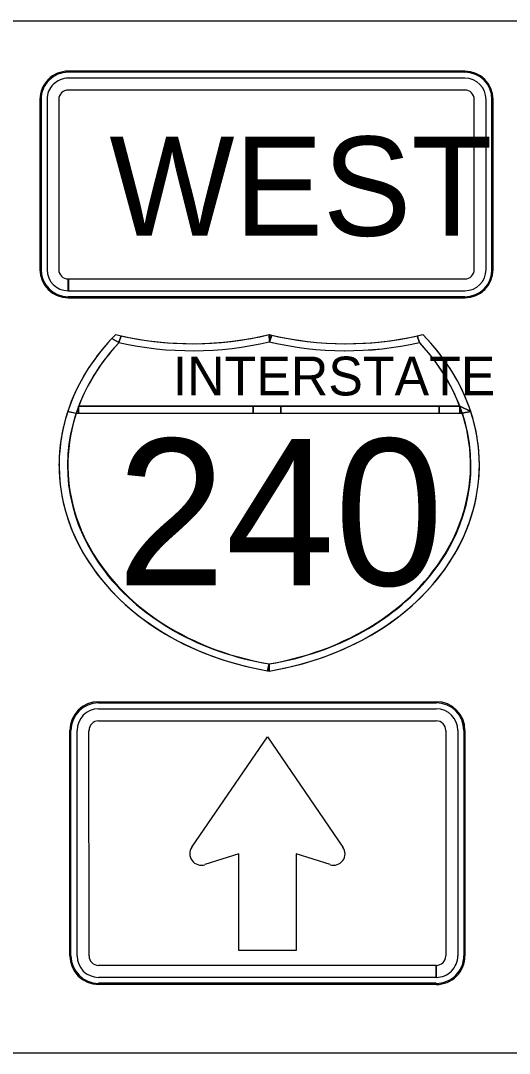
# Model space of a CAD drawing. Extents: x 886234 to 968767, y 455416 to 684046.
# Drawn here: x 908843 to 909360, y 490248 to 491341 of the extents above; entities that cross this region are included whole.
import ezdxf

# ---------------------------------------------------------------- set-up
doc = ezdxf.new("R2010")
doc.units = 0
for name, color, linetype in [('TC DEV SIGN BLACK 239', 7, 'Continuous'), ('TC DEV SIGN BLACK ZERO', 7, 'Continuous'), ('TC DEV SIGN WHITE', 7, 'Continuous'), ('TC LABEL TEXT', 7, 'Continuous')]:
    doc.layers.add(name, color=color, linetype=linetype)

msp = doc.modelspace()

# ---------------------------------------------------------------- linework, layer by layer
at = {"layer": 'TC DEV SIGN BLACK 239'}
for p, q in [((909313.1, 491280.1), (908893, 491280.1)), ((908870.5, 491257.6), (908870.5, 491077.6)), ((908883, 491257.6), (908883, 491077.6)), ((909313.1, 491267.6), (908893, 491267.6)), ((909323.1, 491077.6), (909323.1, 491257.6)), ((909335.6, 491077.6), (909335.6, 491257.6)), ((908893, 491055.1), (908893, 491067.6)), ((908893.1, 491067.6), (909313.1, 491067.6)), ((908893.1, 491067.6), (908893.1, 491055.1)), ((908893.1, 491055.1), (909313.1, 491055.1)), ((908925.1, 490612.5), (909282.9, 490612.5)), ((908925.1, 490599.8), (909282.9, 490599.8)), ((908902.3, 490351.1), (908902.3, 490589.7)), ((908915, 490351.1), (908914.9, 490589.7)), ((909293, 490589.7), (909293, 490351.1)), ((909305.7, 490589.7), (909305.7, 490351.1)), ((909282.8, 490341), (908925.1, 490341)), ((909282.8, 490341), (909282.8, 490328.3)), ((909282.9, 490328.3), (909282.9, 490341)), ((909282.8, 490328.3), (908925.1, 490328.3))]:
    msp.add_line(p, q, dxfattribs=at)
for points in [[(909023.9, 490466.1), (909104, 490582.8), (909184, 490466.1)], [(909023.9, 490466.1), (909104, 490582.8), (909184, 490466.1)], [(909023.9, 490466.1), (909104, 490582.8), (909184, 490466.1)], [(909073.6, 490356.7), (909073.6, 490459), (909037.6, 490447.7)], [(909073.6, 490356.7), (909073.6, 490459), (909037.6, 490447.7)], [(909073.6, 490356.7), (909073.6, 490459), (909037.6, 490447.7)], [(909170.3, 490447.7), (909134.4, 490459), (909134.4, 490356.7), (909073.6, 490356.7)], [(909170.3, 490447.7), (909134.4, 490459), (909134.4, 490356.7), (909073.6, 490356.7)], [(909170.3, 490447.7), (909134.4, 490459), (909134.4, 490356.7), (909073.6, 490356.7)]]:
    msp.add_lwpolyline(points, dxfattribs=at)
for centre, start, end in [((909034, 490459.2), 145.5508, 287.601), ((909034, 490459.2), 145.5508, 287.601), ((909034, 490459.2), 145.5508, 287.601), ((909174, 490459.2), 252.399, 34.4492), ((909174, 490459.2), 252.399, 34.4492), ((909174, 490459.2), 252.399, 34.4492)]:
    msp.add_arc(centre, 12.2, start, end, dxfattribs=at)
for centre, major_axis, start_param, end_param in [((908893, 491257.6), (22.5, 0), 1.570796, 3.141593), ((909313.1, 491257.6), (22.5, 0), 0, 1.570796), ((908893, 491257.6), (10, 0), 1.570796, 3.141593), ((909313.1, 491257.6), (10, 0), 0, 1.570796), ((908893, 491077.6), (22.5, 0), 3.141593, 4.712389), ((908893, 491077.6), (10, 0), 3.141593, 4.712389), ((909313.1, 491077.6), (22.5, 0), 4.712389, 6.283185), ((909313.1, 491077.6), (10, 0), 4.712389, 6.283185), ((908925.1, 490589.7), (-22.8, 0), 4.712389, 6.283185), ((909282.9, 490589.7), (-22.8, 0), 3.141593, 4.712389), ((908925.1, 490589.7), (-10.1, 0), 4.712389, 6.283185), ((909282.9, 490589.7), (-10.1, 0), 3.141593, 4.712389), ((908925.1, 490351.1), (-22.8, 0), 0, 1.570796), ((908925.1, 490351.1), (-10.1, 0), 0, 1.570796), ((909282.9, 490351.1), (-22.8, 0), 1.570796, 3.141593), ((909282.9, 490351.1), (-10.1, 0), 1.570796, 3.141593)]:
    msp.add_ellipse(centre, major_axis=major_axis, ratio=0.999865, start_param=start_param, end_param=end_param, dxfattribs=at)
at = {"layer": 'TC DEV SIGN BLACK ZERO'}
for p, q in [((909313.1, 491287.6), (908893, 491287.6)), ((908893, 491286.4), (908893, 491286.4)), ((909313.1, 491286.3), (908893, 491286.4)), ((909313.1, 491286.3), (909313.1, 491286.4)), ((908863, 491257.6), (908863, 491077.6)), ((908864.2, 491257.6), (908864.2, 491077.6)), ((908864.2, 491257.6), (908864.3, 491257.6)), ((909341.8, 491257.6), (909341.8, 491257.6)), ((909341.8, 491077.6), (909341.8, 491257.6)), ((909343.1, 491077.6), (909343.1, 491257.6)), ((908864.3, 491077.6), (908864.2, 491077.6)), ((909341.8, 491077.6), (909341.8, 491077.6)), ((908893, 491047.6), (908893, 491048.9)), ((908893, 491048.9), (908893, 491048.9)), ((908893, 491048.9), (909313.1, 491048.9)), ((908893, 491048.9), (908893, 491047.6)), ((908893, 491047.6), (909313.1, 491047.6)), ((909313.1, 491048.9), (909313.1, 491048.9)), ((908946.7, 491000.2), (908949.2, 491007.4)), ((909106.1, 491001), (909105.9, 491008.8)), ((909106.1, 491001.6), (909105.9, 491008.8)), ((909262.6, 491007.4), (909265.1, 491000.2)), ((908904, 490932.8), (909307.8, 490932.8)), ((909088.9, 490932.8), (908904, 490932.8)), ((909118.2, 490932.8), (909088.9, 490932.8)), ((909286, 490932.8), (909118.2, 490932.8)), ((909307.8, 490932.8), (909286, 490932.8)), ((909319.4, 490927.3), (909307.8, 490932.8)), ((908901.4, 490925.4), (909310.4, 490925.4)), ((908901.4, 490925.4), (908904, 490925.4)), ((908904, 490925.4), (909088.9, 490925.4)), ((909088.9, 490925.4), (909118.2, 490925.4)), ((909118.2, 490925.4), (909286, 490925.4)), ((909286, 490925.4), (909307.8, 490925.4)), ((909310.3, 490925.9), (909307.8, 490925.4)), ((909307.8, 490925.4), (909310.4, 490925.4)), ((908883.2, 490871.8), (908883.2, 490869.6)), ((909328.6, 490869.5), (909328.6, 490871.8)), ((909105.9, 490652.5), (909105.9, 490660.1)), ((908925.1, 490620.1), (909282.9, 490620.1)), ((908925.1, 490618.8), (909282.9, 490618.8)), ((908925.1, 490618.8), (908925.1, 490618.8)), ((909282.9, 490618.8), (909282.9, 490618.8)), ((908894.7, 490351.1), (908894.7, 490589.7)), ((908895.9, 490589.7), (908895.9, 490589.7)), ((908895.9, 490351.1), (908895.9, 490589.7)), ((909312, 490589.7), (909312, 490351.1)), ((909312, 490589.7), (909312, 490589.7)), ((909313.3, 490589.7), (909313.3, 490351.1)), ((908895.9, 490351.1), (908895.9, 490351.1)), ((909312, 490351.1), (909312, 490351.1)), ((908925.1, 490322), (908925.1, 490322)), ((909282.9, 490322), (908925.1, 490322)), ((909282.9, 490320.7), (908925.1, 490320.7)), ((909282.9, 490320.7), (909282.9, 490322)), ((909282.9, 490322), (909282.9, 490322)), ((909282.9, 490322), (909282.9, 490320.7))]:
    msp.add_line(p, q, dxfattribs=at)
for points in [[(908943.2, 491008.8), (908943.2, 491008.8), (908943.2, 491008.8)], [(908949.2, 491007.4), (908946.7, 491000.2)], [(909106.1, 491008.7), (909106.1, 491001.6), (909108.7, 491008.1)], [(909108.7, 491008.1), (909106.1, 491001)], [(909265.1, 491000.2), (909262.6, 491007.4)], [(909268.6, 491008.8), (909268.6, 491008.8), (909268.6, 491008.8)], [(908939.3, 491004.7), (908946.7, 491000.2)], [(908946.7, 491000.2), (908939.3, 491004.7)], [(909105.9, 491001), (909106.1, 491001.6)], [(908904, 490932.8), (908904, 490925.4)], [(908904, 490925.4), (908904, 490932.8)], [(909088.9, 490925.4), (909088.9, 490932.8)], [(909088.9, 490932.8), (909088.9, 490925.4)], [(909118.2, 490932.8), (909118.2, 490925.4)], [(909118.2, 490925.4), (909118.2, 490932.8)], [(909286, 490925.4), (909286, 490932.8)], [(909286, 490932.8), (909286, 490925.4)], [(909307.8, 490932.8), (909319.4, 490927.3)], [(909307.8, 490925.4), (909307.8, 490932.8)], [(909307.8, 490932.8), (909307.8, 490925.4), (909310.3, 490925.9), (909307.8, 490932.8)], [(908892.4, 490927.3), (908901.4, 490925.4)], [(908901.3, 490925.3), (908892.4, 490927.3)], [(909310.4, 490925.4), (909310.3, 490925.9)], [(909319.4, 490927.3), (909310.4, 490925.4)], [(909310.4, 490925.4), (909319.4, 490927.3)], [(909104, 490652.8), (909105.9, 490660.1)], [(909105.9, 490660.1), (909104, 490652.8), (909105.9, 490652.5)], [(909105.9, 490660.1), (909105.9, 490652.5)]]:
    msp.add_lwpolyline(points, dxfattribs=at)
for centre, major_axis, ratio, start_param, end_param in [((908893, 491257.6), (30, 0), 0.999865, 1.570796, 3.141593), ((908893, 491257.6), (28.8, 0), 0.999865, 1.570796, 3.141593), ((909313.1, 491257.6), (30, 0), 0.999865, 0, 1.570796), ((909313.1, 491257.6), (28.8, 0), 0.999865, 0, 1.570796), ((908893, 491077.6), (30, 0), 0.999865, 3.141593, 4.712389), ((908893, 491077.6), (28.8, 0), 0.999865, 3.141593, 4.712389), ((909313.1, 491077.6), (30, 0), 0.999865, 4.712389, 6.283185), ((909313.1, 491077.6), (28.8, 0), 0.999865, 4.712389, 6.283185), ((909161.6, 490870.7), (-278.3, 0), 0.800002, 5.614188, 7.652625), ((909161.6, 490870.7), (-278.3, 0), 0.800002, 5.614216, 5.637358), ((909024.6, 491221.7), (278.3, 0), 0.800002, 4.415792, 5.008922), ((909024.6, 491221.7), (278.3, 0), 0.800002, 4.415856, 4.438209), ((909024.6, 491221.7), (278.3, 0), 0.800002, 4.438209, 5.008909), ((909187.2, 491221.7), (278.3, 0), 0.800002, 4.415856, 5.008986), ((909050.2, 490870.7), (278.3, 0), 0.800002, 4.913746, 6.952183), ((909187.2, 491221.7), (278.3, 0), 0.800002, 4.416709, 4.426515), ((909187.2, 491221.7), (278.3, 0), 0.800002, 4.426515, 4.986569), ((909187.2, 491221.7), (278.3, 0), 0.800002, 4.986569, 5.008922), ((909050.2, 490870.7), (278.3, 0), 0.800002, 0.256966, 0.66897), ((909161.6, 490870.7), (-269, 0), 0.800002, 5.637358, 7.64558), ((909161.6, 490870.7), (-278.3, 0), 0.800002, 5.637358, 6.026219), ((909161.6, 490870.7), (-269, 0), 0.800002, 5.637358, 6.026219), ((909024.6, 491221.7), (287.6, 0), 0.800002, 4.438209, 4.999074), ((909024.6, 491221.7), (287.6, 0), 0.800002, 4.438209, 4.999074), ((909187.2, 491221.7), (287.6, 0), 0.800002, 4.425704, 4.986569), ((909050.2, 490870.7), (269, 0), 0.800002, 4.920791, 6.929013), ((909187.3, 491221.4), (287.2, 0), 0.800002, 4.425686, 4.986568), ((909050.2, 490870.7), (269, 0), 0.800002, 0.292795, 0.645828), ((909161.6, 490870.7), (-269, 0), 0.800002, 5.99039, 6.026219), ((909050.2, 490870.7), (269, 0), 0.800002, 0.256966, 0.292795), ((909160.2, 490870), (-268, 0), 0.800002, 6.022151, 7.649781), ((909161.6, 490870.7), (-278.3, 0), 0.800002, 6.026219, 6.278259), ((909051.6, 490870), (268, 0), 0.800002, 4.916934, 6.544356), ((909050.2, 490870.7), (278.3, 0), 0.800002, 0.005231, 0.256966), ((909161.6, 490870.7), (-278.3, 0), 0.800002, 0.004927, 1.362388), ((909050.2, 490870.7), (278.3, 0), 0.800002, 4.913748, 6.277955), ((909050.2, 490870.7), (269, 0), 0.800002, 4.920791, 4.921138), ((909161.6, 490870.7), (-278.3, 0), 0.800002, 1.36935, 1.369438), ((909050.2, 490870.7), (278.3, 0), 0.800002, 4.913747, 4.913748), ((908925.1, 490589.7), (-30.4, 0), 0.999865, 4.712389, 6.283185), ((908925.1, 490589.7), (-29.2, 0), 0.999865, 4.712389, 6.283185), ((909282.9, 490589.7), (-30.4, 0), 0.999865, 3.141593, 4.712389), ((909282.9, 490589.7), (-29.2, 0), 0.999865, 3.141593, 4.712389), ((908925.1, 490351.1), (-30.4, 0), 0.999865, 0, 1.570796), ((908925.1, 490351.1), (-29.2, 0), 0.999865, 0, 1.570796), ((909282.9, 490351.1), (-30.4, 0), 0.999865, 1.570796, 3.141593), ((909282.9, 490351.1), (-29.2, 0), 0.999865, 1.570796, 3.141593)]:
    msp.add_ellipse(centre, major_axis=major_axis, ratio=ratio, start_param=start_param, end_param=end_param, dxfattribs=at)
at = {"layer": 'TC DEV SIGN WHITE'}
for p, q in [((909313.1, 491287.6), (908893, 491287.6)), ((908863, 491257.6), (908863, 491077.6)), ((909343.1, 491077.6), (909343.1, 491257.6)), ((908893, 491047.6), (909313.1, 491047.6)), ((908925.1, 490620.1), (909282.9, 490620.1)), ((908894.7, 490351.1), (908894.7, 490589.7)), ((909313.3, 490589.7), (909313.3, 490351.1)), ((909282.9, 490320.7), (908925.1, 490320.7))]:
    msp.add_line(p, q, dxfattribs=at)
for centre, major_axis, start_param, end_param in [((908893, 491257.6), (30, 0), 1.570796, 3.141593), ((909313.1, 491257.6), (30, 0), 0, 1.570796), ((908893, 491077.6), (30, 0), 3.141593, 4.712389), ((909313.1, 491077.6), (30, 0), 4.712389, 6.283185), ((908925.1, 490589.7), (-30.4, 0), 4.712389, 6.283185), ((909282.9, 490589.7), (-30.4, 0), 3.141593, 4.712389), ((908925.1, 490351.1), (-30.4, 0), 0, 1.570796), ((909282.9, 490351.1), (-30.4, 0), 1.570796, 3.141593)]:
    msp.add_ellipse(centre, major_axis=major_axis, ratio=0.999865, start_param=start_param, end_param=end_param, dxfattribs=at)
at = {"layer": 'TC LABEL TEXT'}
msp.add_lwpolyline([(908783.8, 491341), (909371.5, 491341), (909371.5, 490247.9), (908783.8, 490247.9)], close=True, dxfattribs=at)

# ---------------------------------------------------------------- texts
at = {"layer": 'TC DEV SIGN BLACK 239'}
msp.add_text('WEST', height=105, rotation=360, dxfattribs=at).set_placement((908936.6, 491113.3))
at = {"layer": 'TC DEV SIGN BLACK ZERO'}
for s, height, p in [('INTERSTATE', 41.06, (909003.8, 490944.3)), ('240', 155.13, (908944.4, 490743.2))]:
    msp.add_text(s, height=height, rotation=360, dxfattribs=at).set_placement(p)

doc.saveas('drawing.dxf')
